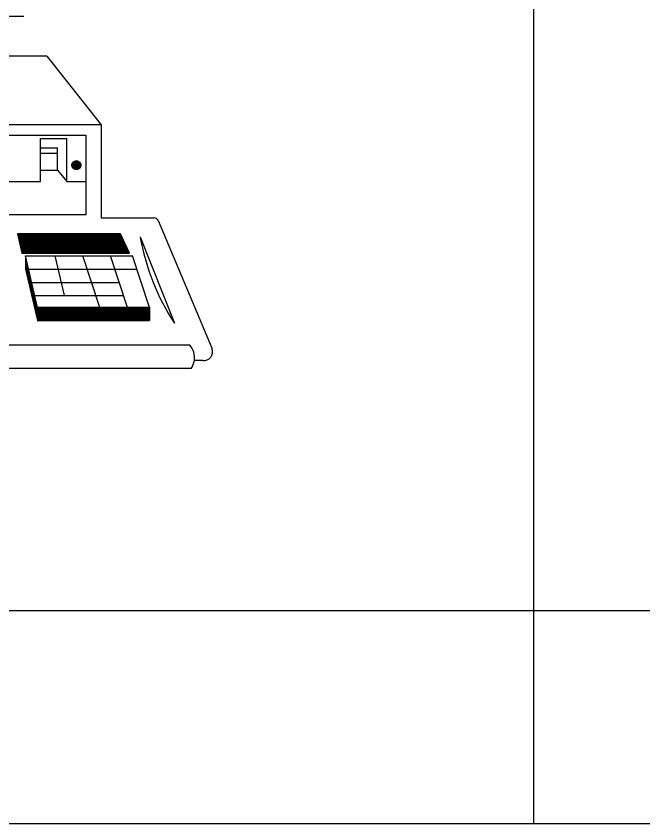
# Model space of a CAD drawing. Extents: x 22369.6 to 22428.3, y 22369.6 to 22415.
# Drawn here: x 22422.323 to 22424.296, y 22369.621 to 22372.166 of the extents above; entities that cross this region are included whole.
import ezdxf

# ---------------------------------------------------------------- set-up
doc = ezdxf.new("R2010")
doc.units = 0
for name, color, linetype in [('Level 1', 7, 'Continuous'), ('Level 10', 7, 'Continuous'), ('Level 2', 7, 'Continuous'), ('Level 25', 7, 'Continuous'), ('Level 3', 7, 'Continuous'), ('Level 5', 7, 'Continuous'), ('Level 7', 7, 'Continuous'), ('Level 9', 7, 'Continuous')]:
    doc.layers.add(name, color=color, linetype=linetype)

msp = doc.modelspace()

# ---------------------------------------------------------------- linework, layer by layer
at = {"layer": 'Level 1'}
msp.add_line((22423.5365, 22370.2933), (22424.2085, 22370.2933), dxfattribs=at)
msp.add_lwpolyline([(22369.6213, 22414.9653), (22428.2885, 22414.9653), (22428.2885, 22369.6213), (22369.6213, 22369.6213)], close=True, dxfattribs=at)
at = {"layer": 'Level 10'}
msp.add_line((22423.9525, 22369.6213), (22423.9525, 22370.2933), dxfattribs=at)
at = {"layer": 'Level 2'}
for p, q in [((22422.3997, 22371.6452), (22422.3997, 22371.7797)), ((22422.3997, 22371.7797), (22422.4826, 22371.7797)), ((22422.4826, 22371.6452), (22422.4826, 22371.7797)), ((22422.3997, 22371.7506), (22422.4532, 22371.7506)), ((22422.3997, 22371.7337), (22422.4532, 22371.7337)), ((22422.4532, 22371.6807), (22422.4532, 22371.7506)), ((22422.4994, 22371.7016), (22422.5252, 22371.7016)), ((22422.5002, 22371.7029), (22422.5247, 22371.7029)), ((22422.5009, 22371.7044), (22422.5239, 22371.7044)), ((22422.5021, 22371.7056), (22422.5227, 22371.7056)), ((22422.5032, 22371.7069), (22422.5214, 22371.7069)), ((22422.5051, 22371.7082), (22422.5196, 22371.7082)), ((22422.5082, 22371.7094), (22422.5167, 22371.7094)), ((22422.3997, 22371.6807), (22422.4532, 22371.6807)), ((22422.4532, 22371.6807), (22422.4826, 22371.6452)), ((22422.4984, 22371.6962), (22422.5264, 22371.6962)), ((22422.4986, 22371.6977), (22422.5262, 22371.6977)), ((22422.4986, 22371.6951), (22422.5264, 22371.6951)), ((22422.4987, 22371.6991), (22422.5261, 22371.6991)), ((22422.4987, 22371.6937), (22422.5261, 22371.6937)), ((22422.4989, 22371.6924), (22422.5259, 22371.6924)), ((22422.4991, 22371.7002), (22422.5259, 22371.7002)), ((22422.4994, 22371.6911), (22422.5252, 22371.6911)), ((22422.5001, 22371.6897), (22422.5247, 22371.6897)), ((22422.5007, 22371.6884), (22422.5241, 22371.6884)), ((22422.5019, 22371.6871), (22422.5229, 22371.6871)), ((22422.5031, 22371.6859), (22422.5216, 22371.6859)), ((22422.5049, 22371.6846), (22422.5201, 22371.6846)), ((22422.5076, 22371.6831), (22422.5172, 22371.6831)), ((22422.2637, 22371.6452), (22422.3997, 22371.6452)), ((22422.4826, 22371.6452), (22422.5422, 22371.6452)), ((22422.3272, 22371.4801), (22422.3411, 22371.4194)), ((22422.3272, 22371.4801), (22422.6517, 22371.4801)), ((22422.3276, 22371.4794), (22422.6522, 22371.4794)), ((22422.3277, 22371.4781), (22422.6527, 22371.4781)), ((22422.3281, 22371.4769), (22422.6534, 22371.4769)), ((22422.3284, 22371.4756), (22422.6541, 22371.4756)), ((22422.3286, 22371.4742), (22422.6546, 22371.4742)), ((22422.3289, 22371.4727), (22422.6551, 22371.4727)), ((22422.6799, 22371.4194), (22422.6517, 22371.4801)), ((22422.3294, 22371.4716), (22422.6559, 22371.4716)), ((22422.3296, 22371.4702), (22422.6564, 22371.4702)), ((22422.3299, 22371.4689), (22422.6569, 22371.4689)), ((22422.3301, 22371.4677), (22422.6577, 22371.4677)), ((22422.3304, 22371.4662), (22422.6582, 22371.4662)), ((22422.3307, 22371.4649), (22422.6589, 22371.4649)), ((22422.3309, 22371.4636), (22422.6596, 22371.4636)), ((22422.3314, 22371.4624), (22422.6601, 22371.4624)), ((22422.3317, 22371.4611), (22422.6606, 22371.4611)), ((22422.3319, 22371.4596), (22422.6614, 22371.4596)), ((22422.3322, 22371.4582), (22422.6619, 22371.4582)), ((22422.3326, 22371.4571), (22422.6624, 22371.4571)), ((22422.3327, 22371.4557), (22422.6632, 22371.4557)), ((22422.3332, 22371.4544), (22422.6637, 22371.4544)), ((22422.3334, 22371.4531), (22422.6644, 22371.4531)), ((22422.3337, 22371.4517), (22422.6651, 22371.4517)), ((22422.3341, 22371.4504), (22422.6656, 22371.4504)), ((22422.3344, 22371.4491), (22422.6661, 22371.4491)), ((22422.3346, 22371.4479), (22422.6669, 22371.4479)), ((22422.7134, 22371.4709), (22422.8212, 22371.1987)), ((22422.3351, 22371.4464), (22422.6674, 22371.4464)), ((22422.3352, 22371.4451), (22422.6679, 22371.4451)), ((22422.3356, 22371.4439), (22422.6687, 22371.4439)), ((22422.3359, 22371.4426), (22422.6692, 22371.4426)), ((22422.3361, 22371.4412), (22422.6697, 22371.4412)), ((22422.3364, 22371.4397), (22422.6706, 22371.4397)), ((22422.3367, 22371.4386), (22422.6711, 22371.4386)), ((22422.3371, 22371.4372), (22422.6716, 22371.4372)), ((22422.3374, 22371.4359), (22422.6724, 22371.4359)), ((22422.3377, 22371.4347), (22422.6729, 22371.4347)), ((22422.3379, 22371.4332), (22422.6734, 22371.4332)), ((22422.3382, 22371.4319), (22422.6742, 22371.4319)), ((22422.3386, 22371.4306), (22422.6747, 22371.4306)), ((22422.3389, 22371.4294), (22422.6752, 22371.4294)), ((22422.3392, 22371.4281), (22422.6761, 22371.4281)), ((22422.3394, 22371.4266), (22422.6766, 22371.4266)), ((22422.3397, 22371.4252), (22422.6771, 22371.4252)), ((22422.3401, 22371.4241), (22422.6779, 22371.4241)), ((22422.3404, 22371.4227), (22422.6784, 22371.4227)), ((22422.3407, 22371.4214), (22422.6789, 22371.4214)), ((22422.3411, 22371.4201), (22422.6797, 22371.4201)), ((22422.3411, 22371.4194), (22422.6799, 22371.4194)), ((22422.3896, 22371.2482), (22422.3527, 22371.4101)), ((22422.3527, 22371.4101), (22422.3527, 22371.3682)), ((22422.3527, 22371.4091), (22422.3529, 22371.4091)), ((22422.3527, 22371.4077), (22422.3534, 22371.4077)), ((22422.3527, 22371.4064), (22422.3536, 22371.4064)), ((22422.3527, 22371.4051), (22422.3539, 22371.4051)), ((22422.3527, 22371.4039), (22422.3542, 22371.4039)), ((22422.3527, 22371.4024), (22422.3544, 22371.4024)), ((22422.3527, 22371.4011), (22422.3547, 22371.4011)), ((22422.3527, 22371.3999), (22422.3551, 22371.3999)), ((22422.3527, 22371.3986), (22422.3554, 22371.3986)), ((22422.3527, 22371.3972), (22422.3557, 22371.3972)), ((22422.3527, 22371.3957), (22422.3559, 22371.3957)), ((22422.3527, 22371.3946), (22422.3562, 22371.3946)), ((22422.3527, 22371.3932), (22422.3566, 22371.3932)), ((22422.3527, 22371.3919), (22422.3569, 22371.3919)), ((22422.3527, 22371.3907), (22422.3572, 22371.3907)), ((22422.3527, 22371.3892), (22422.3576, 22371.3892)), ((22422.3527, 22371.3879), (22422.3577, 22371.3879)), ((22422.3527, 22371.3866), (22422.3581, 22371.3866)), ((22422.3527, 22371.3854), (22422.3582, 22371.3854)), ((22422.3527, 22371.3841), (22422.3587, 22371.3841)), ((22422.3527, 22371.3826), (22422.3591, 22371.3826)), ((22422.3527, 22371.3812), (22422.3592, 22371.3812)), ((22422.3527, 22371.3801), (22422.3596, 22371.3801)), ((22422.3527, 22371.3787), (22422.3599, 22371.3787)), ((22422.3527, 22371.3774), (22422.3601, 22371.3774)), ((22422.3527, 22371.3761), (22422.3606, 22371.3761)), ((22422.3527, 22371.3747), (22422.3609, 22371.3747)), ((22422.3527, 22371.3734), (22422.3611, 22371.3734)), ((22422.3527, 22371.3721), (22422.3614, 22371.3721)), ((22422.3527, 22371.3709), (22422.3616, 22371.3709)), ((22422.3527, 22371.3694), (22422.3619, 22371.3694)), ((22422.3527, 22371.3681), (22422.3624, 22371.3681)), ((22422.3532, 22371.3669), (22422.3626, 22371.3669)), ((22422.3534, 22371.3656), (22422.3629, 22371.3656)), ((22422.3537, 22371.3642), (22422.3632, 22371.3642)), ((22422.3541, 22371.3627), (22422.3634, 22371.3627)), ((22422.3542, 22371.3616), (22422.3637, 22371.3616)), ((22422.3546, 22371.3602), (22422.3642, 22371.3602)), ((22422.3547, 22371.3589), (22422.3644, 22371.3589)), ((22422.3552, 22371.3577), (22422.3647, 22371.3577)), ((22422.3556, 22371.3562), (22422.3651, 22371.3562)), ((22422.3559, 22371.3549), (22422.3652, 22371.3549)), ((22422.3561, 22371.3536), (22422.3656, 22371.3536)), ((22422.3564, 22371.3524), (22422.3657, 22371.3524)), ((22422.3566, 22371.3511), (22422.3662, 22371.3511)), ((22422.3571, 22371.3496), (22422.3666, 22371.3496)), ((22422.3574, 22371.3482), (22422.3667, 22371.3482)), ((22422.3576, 22371.3471), (22422.3671, 22371.3471)), ((22422.3579, 22371.3457), (22422.3674, 22371.3457)), ((22422.3581, 22371.3444), (22422.3676, 22371.3444)), ((22422.3584, 22371.3431), (22422.3681, 22371.3431)), ((22422.3589, 22371.3417), (22422.3684, 22371.3417)), ((22422.3592, 22371.3404), (22422.3686, 22371.3404)), ((22422.3594, 22371.3391), (22422.3689, 22371.3391)), ((22422.3597, 22371.3379), (22422.3691, 22371.3379)), ((22422.3599, 22371.3364), (22422.3694, 22371.3364)), ((22422.3602, 22371.3351), (22422.3699, 22371.3351)), ((22422.3607, 22371.3339), (22422.3701, 22371.3339)), ((22422.3609, 22371.3326), (22422.3704, 22371.3326)), ((22422.3612, 22371.3312), (22422.3707, 22371.3312)), ((22422.3614, 22371.3297), (22422.3709, 22371.3297)), ((22422.3617, 22371.3286), (22422.3712, 22371.3286)), ((22422.3621, 22371.3272), (22422.3717, 22371.3272)), ((22422.3626, 22371.3259), (22422.3719, 22371.3259)), ((22422.3627, 22371.3247), (22422.3722, 22371.3247)), ((22422.3631, 22371.3232), (22422.3724, 22371.3232)), ((22422.3632, 22371.3219), (22422.3727, 22371.3219)), ((22422.3636, 22371.3206), (22422.3731, 22371.3206)), ((22422.3639, 22371.3194), (22422.3736, 22371.3194)), ((22422.3642, 22371.3181), (22422.3737, 22371.3181)), ((22422.3646, 22371.3166), (22422.3741, 22371.3166)), ((22422.3647, 22371.3152), (22422.3742, 22371.3152)), ((22422.3651, 22371.3141), (22422.3746, 22371.3141)), ((22422.3654, 22371.3127), (22422.3749, 22371.3127)), ((22422.3657, 22371.3114), (22422.3752, 22371.3114)), ((22422.3661, 22371.3101), (22422.3756, 22371.3101)), ((22422.3664, 22371.3087), (22422.3757, 22371.3087)), ((22422.3666, 22371.3074), (22422.3761, 22371.3074)), ((22422.3669, 22371.3061), (22422.3764, 22371.3061)), ((22422.3672, 22371.3049), (22422.3767, 22371.3049)), ((22422.3674, 22371.3034), (22422.3771, 22371.3034)), ((22422.3679, 22371.3021), (22422.3774, 22371.3021)), ((22422.3681, 22371.3009), (22422.3776, 22371.3009)), ((22422.3684, 22371.2996), (22422.3779, 22371.2996)), ((22422.3687, 22371.2982), (22422.3782, 22371.2982)), ((22422.3691, 22371.2967), (22422.3784, 22371.2967)), ((22422.3692, 22371.2956), (22422.3789, 22371.2956)), ((22422.3697, 22371.2942), (22422.3791, 22371.2942)), ((22422.3699, 22371.2929), (22422.3794, 22371.2929)), ((22422.3702, 22371.2917), (22422.3797, 22371.2917)), ((22422.3706, 22371.2902), (22422.3801, 22371.2902)), ((22422.3707, 22371.2889), (22422.3802, 22371.2889)), ((22422.3711, 22371.2876), (22422.3807, 22371.2876)), ((22422.3716, 22371.2864), (22422.3809, 22371.2864)), ((22422.3717, 22371.2851), (22422.3812, 22371.2851)), ((22422.3721, 22371.2836), (22422.3816, 22371.2836)), ((22422.3724, 22371.2822), (22422.3817, 22371.2822)), ((22422.3726, 22371.2811), (22422.3821, 22371.2811)), ((22422.3729, 22371.2797), (22422.3822, 22371.2797)), ((22422.3731, 22371.2784), (22422.3827, 22371.2784)), ((22422.3736, 22371.2771), (22422.3831, 22371.2771)), ((22422.3739, 22371.2757), (22422.3834, 22371.2757)), ((22422.3741, 22371.2744), (22422.3836, 22371.2744)), ((22422.3744, 22371.2731), (22422.3839, 22371.2731)), ((22422.3747, 22371.2719), (22422.3841, 22371.2719)), ((22422.3749, 22371.2704), (22422.3846, 22371.2704)), ((22422.3754, 22371.2691), (22422.3849, 22371.2691)), ((22422.3757, 22371.2679), (22422.3851, 22371.2679)), ((22422.3759, 22371.2666), (22422.3854, 22371.2666)), ((22422.3762, 22371.2652), (22422.3856, 22371.2652)), ((22422.3764, 22371.2637), (22422.3859, 22371.2637)), ((22422.3767, 22371.2626), (22422.3864, 22371.2626)), ((22422.3772, 22371.2612), (22422.3867, 22371.2612)), ((22422.3774, 22371.2599), (22422.3869, 22371.2599)), ((22422.3777, 22371.2587), (22422.3872, 22371.2587)), ((22422.3781, 22371.2572), (22422.3874, 22371.2572)), ((22422.3782, 22371.2559), (22422.3877, 22371.2559)), ((22422.3786, 22371.2546), (22422.3882, 22371.2546)), ((22422.3791, 22371.2534), (22422.3884, 22371.2534)), ((22422.3792, 22371.2521), (22422.3887, 22371.2521)), ((22422.3796, 22371.2506), (22422.3891, 22371.2506)), ((22422.3797, 22371.2492), (22422.3892, 22371.2492)), ((22422.3801, 22371.2481), (22422.7429, 22371.2481)), ((22422.3804, 22371.2467), (22422.7429, 22371.2467)), ((22422.3807, 22371.2454), (22422.7429, 22371.2454)), ((22422.3811, 22371.2441), (22422.7429, 22371.2441)), ((22422.3896, 22371.2482), (22422.4817, 22371.2482)), ((22422.3896, 22371.2482), (22422.7429, 22371.2482)), ((22422.3896, 22371.2482), (22422.3896, 22371.2064)), ((22422.7429, 22371.2482), (22422.7429, 22371.2064)), ((22422.3814, 22371.2427), (22422.7429, 22371.2427)), ((22422.3816, 22371.2414), (22422.7429, 22371.2414)), ((22422.3819, 22371.2401), (22422.7429, 22371.2401)), ((22422.3822, 22371.2389), (22422.7429, 22371.2389)), ((22422.3826, 22371.2374), (22422.7429, 22371.2374)), ((22422.3829, 22371.2361), (22422.7429, 22371.2361)), ((22422.3832, 22371.2349), (22422.7429, 22371.2349)), ((22422.3834, 22371.2336), (22422.7429, 22371.2336)), ((22422.3837, 22371.2322), (22422.7429, 22371.2322)), ((22422.3839, 22371.2307), (22422.7429, 22371.2307)), ((22422.3844, 22371.2296), (22422.7429, 22371.2296)), ((22422.3847, 22371.2282), (22422.7429, 22371.2282)), ((22422.3849, 22371.2269), (22422.7429, 22371.2269)), ((22422.3852, 22371.2257), (22422.7429, 22371.2257)), ((22422.3856, 22371.2242), (22422.7429, 22371.2242)), ((22422.3857, 22371.2229), (22422.7429, 22371.2229)), ((22422.3862, 22371.2216), (22422.7429, 22371.2216)), ((22422.3866, 22371.2204), (22422.7429, 22371.2204)), ((22422.3867, 22371.2191), (22422.7429, 22371.2191)), ((22422.3871, 22371.2176), (22422.7429, 22371.2176)), ((22422.3872, 22371.2162), (22422.7429, 22371.2162)), ((22422.3876, 22371.2151), (22422.7429, 22371.2151)), ((22422.3881, 22371.2137), (22422.7429, 22371.2137)), ((22422.3882, 22371.2124), (22422.7429, 22371.2124)), ((22422.3886, 22371.2111), (22422.7429, 22371.2111)), ((22422.3889, 22371.2097), (22422.7429, 22371.2097)), ((22422.3891, 22371.2084), (22422.7429, 22371.2084)), ((22422.3894, 22371.2071), (22422.7429, 22371.2071)), ((22422.3896, 22371.2064), (22422.7429, 22371.2064)), ((22422.8691, 22371.1291), (22421.5987, 22371.1291))]:
    msp.add_line(p, q, dxfattribs=at)
for points in [[(22420.6582, 22371.7906), (22422.5422, 22371.7906), (22422.5422, 22371.5397), (22420.6582, 22371.5397)], [(22422.3272, 22371.4801), (22422.3411, 22371.4194), (22422.6799, 22371.4194), (22422.6517, 22371.4801)]]:
    msp.add_lwpolyline(points, close=True, dxfattribs=at)
msp.add_circle((22422.5124, 22371.6962), 0.014, dxfattribs=at)
for centre, radius, start, end in [((22423.4217, 22371.5939), 0.7189, 189.8512, 213.3519), ((22422.8263, 22371.0894), 0.0583, 351.6342, 42.7772)]:
    msp.add_arc(centre, radius, start, end, dxfattribs=at)
at = {"layer": 'Level 25'}
msp.add_line((22422.3527, 22371.3682), (22422.3896, 22371.2064), dxfattribs=at)
msp.add_lwpolyline([(22422.3527, 22371.4101), (22422.3527, 22371.3682), (22422.3896, 22371.2064), (22422.7429, 22371.2064), (22422.7429, 22371.2482), (22422.3896, 22371.2482)], close=True, dxfattribs=at)
at = {"layer": 'Level 3'}
msp.add_line((22420.8507, 22372.1656), (22422.3467, 22372.1656), dxfattribs=at)
at = {"layer": 'Level 5'}
for p, q in [((22422.4189, 22372.0399), (22422.1032, 22372.0399)), ((22422.4189, 22372.0399), (22422.5902, 22371.8237)), ((22422.5902, 22371.8237), (22421.5987, 22371.8237)), ((22422.5902, 22371.8237), (22422.5902, 22371.5301)), ((22422.5902, 22371.5301), (22422.7577, 22371.5301)), ((22422.7701, 22371.5219), (22422.9396, 22371.1176)), ((22422.9107, 22371.0811), (22422.8839, 22371.0811)), ((22422.8741, 22371.0559), (22421.5987, 22371.0559))]:
    msp.add_line(p, q, dxfattribs=at)
for centre, radius, start, end in [((22422.9135, 22371.1085), 0.0277, 264.0387, 19.2528), ((22422.8263, 22371.0894), 0.0583, 324.8063, 351.6342)]:
    msp.add_arc(centre, radius, start, end, dxfattribs=at)
at = {"layer": 'Level 7'}
for p, q in [((22422.3527, 22371.4101), (22422.6889, 22371.4101)), ((22422.4746, 22371.2854), (22422.4461, 22371.4101)), ((22422.5867, 22371.2482), (22422.5329, 22371.4101)), ((22422.6734, 22371.2482), (22422.6196, 22371.4101)), ((22422.7429, 22371.2482), (22422.6889, 22371.4101)), ((22422.3621, 22371.3684), (22422.7027, 22371.3684)), ((22422.3717, 22371.3271), (22422.6472, 22371.3271)), ((22422.3812, 22371.2854), (22422.6609, 22371.2854))]:
    msp.add_line(p, q, dxfattribs=at)
msp.add_arc((22422.7578, 22371.5168), 0.0132, 22.7687, 90, dxfattribs=at)
at = {"layer": 'Level 9'}
for p, q in [((22371.6213, 22370.2933), (22423.9525, 22370.2933)), ((22423.9525, 22370.2933), (22427.6165, 22370.2933))]:
    msp.add_line(p, q, dxfattribs=at)
msp.add_lwpolyline([(22423.9525, 22370.2933), (22423.9525, 22414.2933)], dxfattribs=at)

doc.saveas('drawing.dxf')
